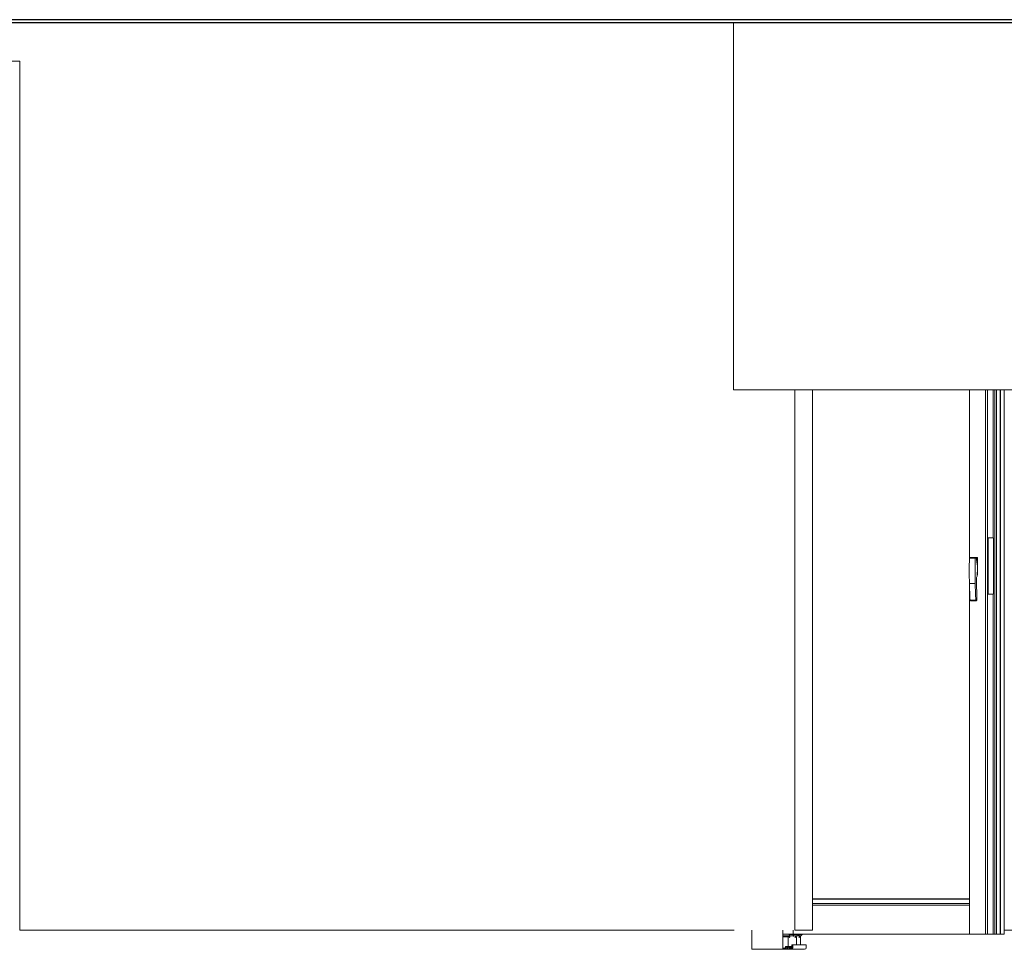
# Model space of a CAD drawing. Header units: inches. Extents: x 424 to 2043, y -237 to 445.
# Tile 771 of 965: x 874.67 to 877.92, y 212.03 to 215.1. Entities that reach past the tile are written whole.
import ezdxf

# ---------------------------------------------------------------- set-up
doc = ezdxf.new("R2010")
doc.units = ezdxf.units.IN
doc.header["$MEASUREMENT"] = 0
for name, color, linetype, lineweight in [('A-DOOR', 31, 'Continuous', 9), ('A-GENM', 13, 'Continuous', 9), ('A-WALL', 113, 'Continuous', 9)]:
    doc.layers.add(name, color=color, linetype=linetype, lineweight=lineweight)

# ---------------------------------------------------------------- blocks, each defined once
blk = doc.blocks.new('Generic Models 1 - Generic Models 1-135348-Section 1')
at = {"layer": 'A-GENM', "lineweight": 25}
blk.add_line((-87.4168, 0), (-119.6678, 0), dxfattribs=at)
blk = doc.blocks.new('Generic Models 7 - Generic Models 7-166682-Section 1')
at = {"layer": 'A-GENM', "lineweight": 25}
for p, q in [((-82.4615, 0), (-119.6678, 0)), ((-82.4615, -0.01), (-119.6678, -0.01))]:
    blk.add_line(p, q, dxfattribs=at)
blk = doc.blocks.new('5-panel_Bi-fold_external_door_10806 - Type 1-V80-Section 1')
at = {"layer": 'A-DOOR'}
for p, q in [((-99.0843, -1.2192), (-99.0843, -1.7736)), ((-99.0311, -1.2192), (-99.0311, -3.013)), ((-99.0253, -1.2192), (-99.0253, -3.013)), ((-99.006, -1.2192), (-99.006, -1.7075)), ((-99.0011, -3.013), (-99.0011, -1.2192)), ((-98.9954, -1.2192), (-98.9954, -3.013)), ((-98.983, -1.2192), (-98.983, -3.013)), ((-98.9821, -3.013), (-98.9821, -1.2192)), ((-98.9697, -1.2192), (-98.9697, -3.013)), ((-99.0253, -1.7075), (-99.0241, -1.7075)), ((-99.0241, -1.7075), (-99.0225, -1.7075)), ((-99.0241, -1.7075), (-99.0241, -1.8925)), ((-99.0225, -1.7075), (-99.005, -1.7075)), ((-99.0225, -1.8925), (-99.0225, -1.7075)), ((-99.005, -1.8925), (-99.005, -1.7075)), ((-99.0845, -1.7747), (-99.0656, -1.7747)), ((-99.0633, -1.7716), (-99.0823, -1.7716)), ((-99.0617, -1.7716), (-99.0749, -1.7716)), ((-99.0624, -1.7716), (-99.0633, -1.7716)), ((-99.0584, -1.8001), (-99.0624, -1.7716)), ((-99.0617, -1.7766), (-99.0617, -1.7716)), ((-99.0617, -1.7716), (-99.0581, -1.7716)), ((-99.0581, -1.7716), (-99.0581, -1.8286)), ((-99.0589, -1.831), (-99.0584, -1.8077)), ((-99.0584, -1.8077), (-99.0584, -1.8001)), ((-99.0604, -1.9127), (-99.0616, -1.8408)), ((-99.0845, -1.8576), (-99.0656, -1.8576)), ((-99.0843, -1.8644), (-99.0843, -3.013)), ((-99.0824, -1.9129), (-99.0635, -1.9129)), ((-99.0794, -1.9131), (-99.0795, -1.9134)), ((-99.0241, -1.8925), (-99.0253, -1.8925)), ((-99.0225, -1.8925), (-99.0241, -1.8925)), ((-99.005, -1.8925), (-99.0225, -1.8925)), ((-99.006, -1.8925), (-99.006, -3.013)), ((-99.0809, -1.9144), (-99.062, -1.9144)), ((-99.0843, -2.8969), (-99.6013, -2.8969)), ((-99.0843, -2.8982), (-99.6013, -2.8982)), ((-99.0843, -2.9121), (-99.6013, -2.9121)), ((-99.0843, -2.9171), (-99.6013, -2.9171)), ((-99.8013, -3), (-99.8013, -3.063)), ((-99.6997, -3), (-99.6997, -3.063)), ((-99.6993, -3), (-99.6993, -3.063)), ((-99.6655, -3.013), (-99.6993, -3.013)), ((-99.6777, -3.014), (-99.6777, -3.019)), ((-99.6657, -3.014), (-99.6777, -3.014)), ((-99.6657, -3.019), (-99.6657, -3.014)), ((-99.6657, -3.014), (-99.6657, -3.014)), ((-99.6655, -3.013), (-99.6655, -3)), ((-99.6647, -3.013), (-99.6647, -3)), ((-99.0843, -3.013), (-99.6647, -3.013)), ((-99.6645, -3.014), (-99.6645, -3.019)), ((-99.6525, -3.014), (-99.6645, -3.014)), ((-99.6525, -3.019), (-99.6525, -3.014)), ((-99.6525, -3.014), (-99.6525, -3.014)), ((-99.635, -3.014), (-99.649, -3.014)), ((-99.0311, -3.013), (-99.0843, -3.013)), ((-99.0253, -3.013), (-99.0311, -3.013)), ((-99.006, -3.013), (-99.0253, -3.013)), ((-99.0011, -3.013), (-99.006, -3.013)), ((-98.9954, -3.013), (-99.0011, -3.013)), ((-98.983, -3.013), (-98.9954, -3.013)), ((-98.9697, -3.013), (-98.9821, -3.013)), ((-99.6973, -3.019), (-99.6997, -3.019)), ((-99.6993, -3.0577), (-99.6993, -3.0215)), ((-99.6993, -3.0215), (-99.6973, -3.0215)), ((-99.6805, -3.0215), (-99.6993, -3.0215)), ((-99.6749, -3.019), (-99.6973, -3.019)), ((-99.6973, -3.0215), (-99.6754, -3.0215)), ((-99.6813, -3.024), (-99.6813, -3.0539)), ((-99.676, -3.019), (-99.6773, -3.019)), ((-99.6598, -3.019), (-99.6763, -3.019)), ((-99.6657, -3.019), (-99.676, -3.019)), ((-99.6245, -3.0479), (-99.6678, -3.0479)), ((-99.6617, -3.019), (-99.6657, -3.019)), ((-99.6628, -3.019), (-99.6641, -3.019)), ((-99.6466, -3.019), (-99.6631, -3.019)), ((-99.6525, -3.019), (-99.6628, -3.019)), ((-99.6592, -3.019), (-99.6598, -3.019)), ((-99.6542, -3.0486), (-99.6542, -3.024)), ((-99.6459, -3.019), (-99.6466, -3.019)), ((-99.6409, -3.0485), (-99.6409, -3.024)), ((-99.6997, -3.063), (-99.8013, -3.063)), ((-99.6993, -3.063), (-99.6997, -3.063)), ((-99.6997, -3.063), (-99.6708, -3.063)), ((-99.6898, -3.0597), (-99.6973, -3.0597)), ((-99.691, -3.0573), (-99.6898, -3.058)), ((-99.6895, -3.0573), (-99.691, -3.0573)), ((-99.6898, -3.058), (-99.6898, -3.0597)), ((-99.6798, -3.0537), (-99.6883, -3.0537)), ((-99.6856, -3.0573), (-99.687, -3.0573)), ((-99.6868, -3.058), (-99.6856, -3.0573)), ((-99.6868, -3.0597), (-99.6868, -3.058)), ((-99.6813, -3.058), (-99.6868, -3.058)), ((-99.6813, -3.0597), (-99.6868, -3.0597)), ((-99.681, -3.0573), (-99.6856, -3.0573)), ((-99.6825, -3.0573), (-99.6813, -3.058)), ((-99.681, -3.0573), (-99.6825, -3.0573)), ((-99.6813, -3.058), (-99.6813, -3.0597)), ((-99.6688, -3.0537), (-99.6798, -3.0537)), ((-99.6771, -3.0573), (-99.6785, -3.0573)), ((-99.6771, -3.0573), (-99.6785, -3.0573)), ((-99.6783, -3.058), (-99.6771, -3.0573)), ((-99.6783, -3.0597), (-99.6783, -3.058)), ((-99.6658, -3.058), (-99.6783, -3.058)), ((-99.6708, -3.0597), (-99.6783, -3.0597)), ((-99.6688, -3.0573), (-99.6771, -3.0573)), ((-99.6661, -3.0597), (-99.6708, -3.0597)), ((-99.6708, -3.063), (-99.6275, -3.063)), ((-99.6688, -3.0517), (-99.6688, -3.0577)), ((-99.6658, -3.058), (-99.6658, -3.0499)), ((-99.6225, -3.0499), (-99.6225, -3.058))]:
    blk.add_line(p, q, dxfattribs=at)
at = {"layer": 'A-DOOR', "flags": 128}
for points in [[(-99.082, -1.9138), (-99.0822, -1.9135), (-99.0824, -1.9132), (-99.0824, -1.9129)], [(-99.0635, -1.9129), (-99.0634, -1.9132), (-99.0633, -1.9135), (-99.0631, -1.9138), (-99.0629, -1.9141), (-99.0626, -1.9142), (-99.0622, -1.9143), (-99.0619, -1.9144), (-99.0616, -1.9143), (-99.0613, -1.9142), (-99.061, -1.914), (-99.0607, -1.9137), (-99.0606, -1.9134), (-99.0605, -1.9131), (-99.0604, -1.9127)], [(-99.0799, -1.914), (-99.0802, -1.9142), (-99.0805, -1.9143), (-99.0808, -1.9144), (-99.0812, -1.9143), (-99.0815, -1.9142), (-99.0818, -1.9141)], [(-99.6787, -3.014), (-99.6788, -3.014), (-99.6788, -3.014), (-99.6789, -3.014), (-99.6789, -3.014), (-99.6789, -3.014), (-99.679, -3.014), (-99.679, -3.014), (-99.6791, -3.0139), (-99.6791, -3.0139), (-99.6791, -3.0139), (-99.6792, -3.0139), (-99.6792, -3.0139), (-99.6792, -3.0139), (-99.6793, -3.0138), (-99.6793, -3.0138), (-99.6793, -3.0138), (-99.6794, -3.0138), (-99.6794, -3.0138), (-99.6794, -3.0137), (-99.6795, -3.0137), (-99.6795, -3.0137), (-99.6795, -3.0136), (-99.6795, -3.0136), (-99.6796, -3.0136), (-99.6796, -3.0135), (-99.6796, -3.0135), (-99.6796, -3.0135), (-99.6796, -3.0134), (-99.6797, -3.0134), (-99.6797, -3.0134), (-99.6797, -3.0133), (-99.6797, -3.0133), (-99.6797, -3.0132), (-99.6797, -3.0132), (-99.6797, -3.0132), (-99.6797, -3.0131), (-99.6797, -3.0131), (-99.6797, -3.0131), (-99.6797, -3.013)], [(-99.6765, -3.014), (-99.6767, -3.014), (-99.6769, -3.014), (-99.6771, -3.014), (-99.6773, -3.014), (-99.6774, -3.014), (-99.6776, -3.014), (-99.6777, -3.014), (-99.6779, -3.014), (-99.678, -3.014), (-99.6781, -3.014), (-99.6782, -3.014), (-99.6783, -3.014), (-99.6784, -3.014), (-99.6785, -3.014), (-99.6786, -3.014), (-99.6786, -3.014), (-99.6787, -3.014), (-99.6787, -3.014), (-99.6787, -3.014), (-99.6787, -3.014)], [(-99.6787, -3.014), (-99.6787, -3.014), (-99.6787, -3.014), (-99.6787, -3.014), (-99.6787, -3.014), (-99.6786, -3.014), (-99.6785, -3.014), (-99.6785, -3.014), (-99.6784, -3.014), (-99.6783, -3.014), (-99.6782, -3.014), (-99.6781, -3.014), (-99.678, -3.014), (-99.6778, -3.014), (-99.6777, -3.014), (-99.6775, -3.014), (-99.6774, -3.014), (-99.6772, -3.014), (-99.677, -3.014), (-99.6768, -3.014), (-99.6766, -3.014), (-99.6764, -3.014), (-99.6762, -3.014), (-99.676, -3.014), (-99.6758, -3.014), (-99.6755, -3.014), (-99.6753, -3.014), (-99.675, -3.014), (-99.6748, -3.014), (-99.6745, -3.014), (-99.6743, -3.014), (-99.674, -3.014), (-99.6738, -3.014), (-99.6735, -3.014), (-99.6732, -3.014), (-99.6729, -3.014), (-99.6727, -3.014), (-99.6724, -3.014), (-99.6721, -3.014), (-99.6718, -3.014), (-99.6715, -3.014), (-99.6713, -3.014), (-99.671, -3.014), (-99.6707, -3.014), (-99.6704, -3.014), (-99.6702, -3.014), (-99.6699, -3.014), (-99.6696, -3.014), (-99.6694, -3.014), (-99.6691, -3.014), (-99.6688, -3.014), (-99.6686, -3.014), (-99.6683, -3.014), (-99.6681, -3.014), (-99.6679, -3.014), (-99.6676, -3.014), (-99.6674, -3.014), (-99.6672, -3.014), (-99.667, -3.014), (-99.6668, -3.014), (-99.6666, -3.014), (-99.6664, -3.014), (-99.6662, -3.014), (-99.6661, -3.014), (-99.6659, -3.014), (-99.6658, -3.014), (-99.6656, -3.014), (-99.6655, -3.014), (-99.6654, -3.014), (-99.6653, -3.014), (-99.6652, -3.014), (-99.6651, -3.014), (-99.665, -3.014), (-99.6649, -3.014), (-99.6649, -3.014), (-99.6648, -3.014), (-99.6648, -3.014), (-99.6648, -3.014), (-99.6648, -3.014)], [(-99.6647, -3.014), (-99.6648, -3.014), (-99.6648, -3.014), (-99.6648, -3.014), (-99.6648, -3.014), (-99.6649, -3.014), (-99.6649, -3.014), (-99.665, -3.014), (-99.6651, -3.014), (-99.6652, -3.014), (-99.6653, -3.014), (-99.6654, -3.014), (-99.6655, -3.014), (-99.6657, -3.014), (-99.6658, -3.014), (-99.666, -3.014), (-99.6661, -3.014), (-99.6663, -3.014), (-99.6665, -3.014), (-99.6667, -3.014), (-99.6669, -3.014)], [(-99.6658, -3.0139), (-99.6659, -3.0139), (-99.6659, -3.0139), (-99.6659, -3.0139), (-99.666, -3.0139), (-99.666, -3.0139), (-99.666, -3.0138), (-99.6661, -3.0138), (-99.6661, -3.0138), (-99.6661, -3.0138), (-99.6662, -3.0138), (-99.6662, -3.0137), (-99.6662, -3.0137), (-99.6662, -3.0137), (-99.6663, -3.0136), (-99.6663, -3.0136), (-99.6663, -3.0136), (-99.6663, -3.0135), (-99.6664, -3.0135), (-99.6664, -3.0135), (-99.6664, -3.0134), (-99.6664, -3.0134), (-99.6664, -3.0134), (-99.6664, -3.0133), (-99.6665, -3.0133), (-99.6665, -3.0132), (-99.6665, -3.0132), (-99.6665, -3.0132), (-99.6665, -3.0131), (-99.6665, -3.0131), (-99.6665, -3.0131)], [(-99.6655, -3.014), (-99.6655, -3.014), (-99.6656, -3.014), (-99.6656, -3.014), (-99.6657, -3.014), (-99.6657, -3.014)], [(-99.6633, -3.014), (-99.6635, -3.014), (-99.6637, -3.014), (-99.6638, -3.014), (-99.664, -3.014), (-99.6642, -3.014), (-99.6643, -3.014), (-99.6645, -3.014), (-99.6646, -3.014), (-99.6648, -3.014), (-99.6649, -3.014), (-99.665, -3.014), (-99.6651, -3.014), (-99.6652, -3.014), (-99.6653, -3.014), (-99.6653, -3.014), (-99.6654, -3.014), (-99.6654, -3.014), (-99.6655, -3.014), (-99.6655, -3.014), (-99.6655, -3.014)], [(-99.6655, -3.014), (-99.6655, -3.014), (-99.6655, -3.014), (-99.6654, -3.014), (-99.6654, -3.014), (-99.6654, -3.014), (-99.6653, -3.014), (-99.6652, -3.014), (-99.6651, -3.014), (-99.665, -3.014), (-99.6649, -3.014), (-99.6648, -3.014), (-99.6647, -3.014), (-99.6646, -3.014), (-99.6644, -3.014), (-99.6643, -3.014), (-99.6641, -3.014), (-99.6639, -3.014), (-99.6638, -3.014), (-99.6636, -3.014), (-99.6634, -3.014), (-99.6632, -3.014), (-99.663, -3.014), (-99.6627, -3.014), (-99.6625, -3.014), (-99.6623, -3.014), (-99.662, -3.014), (-99.6618, -3.014), (-99.6615, -3.014), (-99.6613, -3.014), (-99.661, -3.014), (-99.6608, -3.014), (-99.6605, -3.014), (-99.6602, -3.014), (-99.66, -3.014), (-99.6597, -3.014), (-99.6594, -3.014), (-99.6591, -3.014), (-99.6589, -3.014), (-99.6586, -3.014), (-99.6583, -3.014), (-99.658, -3.014), (-99.6577, -3.014), (-99.6575, -3.014), (-99.6572, -3.014), (-99.6569, -3.014), (-99.6566, -3.014), (-99.6564, -3.014), (-99.6561, -3.014), (-99.6558, -3.014), (-99.6556, -3.014), (-99.6553, -3.014), (-99.6551, -3.014), (-99.6548, -3.014), (-99.6546, -3.014), (-99.6544, -3.014), (-99.6542, -3.014), (-99.6539, -3.014), (-99.6537, -3.014), (-99.6535, -3.014), (-99.6533, -3.014), (-99.6532, -3.014), (-99.653, -3.014), (-99.6528, -3.014), (-99.6526, -3.014), (-99.6525, -3.014), (-99.6524, -3.014), (-99.6522, -3.014), (-99.6521, -3.014), (-99.652, -3.014), (-99.6519, -3.014), (-99.6518, -3.014), (-99.6517, -3.014), (-99.6517, -3.014), (-99.6516, -3.014), (-99.6516, -3.014), (-99.6515, -3.014), (-99.6515, -3.014), (-99.6515, -3.014)], [(-99.6637, -3.013), (-99.6638, -3.0131), (-99.6638, -3.0131), (-99.6638, -3.0132), (-99.6638, -3.0132), (-99.6638, -3.0132), (-99.6638, -3.0133), (-99.6638, -3.0133), (-99.6638, -3.0134), (-99.6638, -3.0134), (-99.6638, -3.0134), (-99.6639, -3.0135), (-99.6639, -3.0135), (-99.6639, -3.0135), (-99.6639, -3.0136), (-99.6639, -3.0136), (-99.664, -3.0136), (-99.664, -3.0137), (-99.664, -3.0137), (-99.6641, -3.0137), (-99.6641, -3.0137), (-99.6641, -3.0138), (-99.6641, -3.0138), (-99.6642, -3.0138), (-99.6642, -3.0138), (-99.6642, -3.0139), (-99.6643, -3.0139), (-99.6643, -3.0139), (-99.6643, -3.0139), (-99.6644, -3.0139), (-99.6644, -3.0139), (-99.6645, -3.014), (-99.6645, -3.014), (-99.6645, -3.014), (-99.6646, -3.014), (-99.6646, -3.014), (-99.6647, -3.014), (-99.6647, -3.014), (-99.6647, -3.014), (-99.6647, -3.014)], [(-99.6515, -3.014), (-99.6515, -3.014), (-99.6515, -3.014), (-99.6515, -3.014), (-99.6516, -3.014), (-99.6516, -3.014), (-99.6517, -3.014), (-99.6518, -3.014), (-99.6519, -3.014), (-99.6519, -3.014), (-99.6521, -3.014), (-99.6522, -3.014), (-99.6523, -3.014), (-99.6524, -3.014), (-99.6526, -3.014), (-99.6527, -3.014), (-99.6529, -3.014), (-99.6531, -3.014), (-99.6532, -3.014), (-99.6534, -3.014), (-99.6536, -3.014)], [(-99.6505, -3.013), (-99.6505, -3.0131), (-99.6505, -3.0131), (-99.6505, -3.0132), (-99.6505, -3.0132), (-99.6505, -3.0132), (-99.6505, -3.0133), (-99.6505, -3.0133), (-99.6506, -3.0134), (-99.6506, -3.0134), (-99.6506, -3.0134), (-99.6506, -3.0135), (-99.6506, -3.0135), (-99.6507, -3.0135), (-99.6507, -3.0136), (-99.6507, -3.0136), (-99.6507, -3.0136), (-99.6507, -3.0137), (-99.6508, -3.0137), (-99.6508, -3.0137), (-99.6508, -3.0137), (-99.6509, -3.0138), (-99.6509, -3.0138), (-99.6509, -3.0138), (-99.651, -3.0138), (-99.651, -3.0139), (-99.651, -3.0139), (-99.6511, -3.0139), (-99.6511, -3.0139), (-99.6511, -3.0139), (-99.6512, -3.0139), (-99.6512, -3.014), (-99.6512, -3.014), (-99.6513, -3.014), (-99.6513, -3.014), (-99.6514, -3.014), (-99.6514, -3.014), (-99.6514, -3.014), (-99.6515, -3.014), (-99.6515, -3.014)], [(-99.649, -3.014), (-99.649, -3.014), (-99.6491, -3.014), (-99.6491, -3.014), (-99.6492, -3.014), (-99.6492, -3.014), (-99.6492, -3.014), (-99.6493, -3.014), (-99.6493, -3.0139), (-99.6494, -3.0139), (-99.6494, -3.0139), (-99.6494, -3.0139), (-99.6495, -3.0139), (-99.6495, -3.0139), (-99.6495, -3.0138), (-99.6496, -3.0138), (-99.6496, -3.0138), (-99.6496, -3.0138), (-99.6497, -3.0138), (-99.6497, -3.0137), (-99.6497, -3.0137), (-99.6498, -3.0137), (-99.6498, -3.0136), (-99.6498, -3.0136), (-99.6498, -3.0136), (-99.6498, -3.0135), (-99.6499, -3.0135), (-99.6499, -3.0135), (-99.6499, -3.0134), (-99.6499, -3.0134), (-99.6499, -3.0134), (-99.65, -3.0133), (-99.65, -3.0133), (-99.65, -3.0132), (-99.65, -3.0132), (-99.65, -3.0132), (-99.65, -3.0131), (-99.65, -3.0131), (-99.65, -3.0131)], [(-99.642, -3.0185), (-99.6423, -3.0185), (-99.6426, -3.0185), (-99.6429, -3.0184), (-99.6432, -3.0184), (-99.6435, -3.0183), (-99.6438, -3.0183), (-99.6441, -3.0182), (-99.6444, -3.0181), (-99.6447, -3.018), (-99.645, -3.0179), (-99.6453, -3.0178), (-99.6456, -3.0176), (-99.6458, -3.0175), (-99.6461, -3.0173), (-99.6464, -3.0172), (-99.6466, -3.017), (-99.6468, -3.0168), (-99.6471, -3.0166), (-99.6473, -3.0164), (-99.6475, -3.0162), (-99.6477, -3.0159), (-99.6479, -3.0157), (-99.6481, -3.0155), (-99.6483, -3.0152), (-99.6485, -3.015), (-99.6486, -3.0147), (-99.6488, -3.0144), (-99.6489, -3.0142), (-99.649, -3.014)], [(-99.6472, -3.014), (-99.6474, -3.014), (-99.6475, -3.014), (-99.6477, -3.014), (-99.6479, -3.014), (-99.648, -3.014), (-99.6481, -3.014), (-99.6483, -3.014), (-99.6484, -3.014), (-99.6485, -3.014), (-99.6486, -3.014), (-99.6487, -3.014), (-99.6488, -3.014), (-99.6488, -3.014), (-99.6489, -3.014), (-99.6489, -3.014), (-99.649, -3.014), (-99.649, -3.014), (-99.649, -3.014)], [(-99.649, -3.014), (-99.649, -3.014), (-99.649, -3.014), (-99.649, -3.014), (-99.6489, -3.014), (-99.6489, -3.014), (-99.6488, -3.014), (-99.6487, -3.014), (-99.6487, -3.014), (-99.6486, -3.014), (-99.6485, -3.014), (-99.6483, -3.014), (-99.6482, -3.014), (-99.6481, -3.014), (-99.6479, -3.014), (-99.6478, -3.014), (-99.6476, -3.014), (-99.6475, -3.014), (-99.6473, -3.014), (-99.6471, -3.014), (-99.6469, -3.014), (-99.6467, -3.014), (-99.6465, -3.014), (-99.6462, -3.014), (-99.646, -3.014), (-99.6458, -3.014), (-99.6456, -3.014), (-99.6453, -3.014), (-99.6451, -3.014), (-99.6448, -3.014), (-99.6445, -3.014), (-99.6443, -3.014), (-99.644, -3.014), (-99.6437, -3.014), (-99.6435, -3.014), (-99.6432, -3.014), (-99.6429, -3.014), (-99.6426, -3.014), (-99.6424, -3.014), (-99.6421, -3.014), (-99.6418, -3.014), (-99.6415, -3.014), (-99.6412, -3.014), (-99.641, -3.014), (-99.6407, -3.014), (-99.6404, -3.014), (-99.6401, -3.014), (-99.6399, -3.014), (-99.6396, -3.014), (-99.6394, -3.014), (-99.6391, -3.014), (-99.6388, -3.014), (-99.6386, -3.014), (-99.6384, -3.014), (-99.6381, -3.014), (-99.6379, -3.014), (-99.6377, -3.014), (-99.6374, -3.014), (-99.6372, -3.014), (-99.637, -3.014), (-99.6368, -3.014), (-99.6367, -3.014), (-99.6365, -3.014), (-99.6363, -3.014), (-99.6362, -3.014), (-99.636, -3.014), (-99.6359, -3.014), (-99.6357, -3.014), (-99.6356, -3.014), (-99.6355, -3.014), (-99.6354, -3.014), (-99.6353, -3.014), (-99.6352, -3.014), (-99.6352, -3.014), (-99.6351, -3.014), (-99.6351, -3.014), (-99.635, -3.014), (-99.635, -3.014), (-99.635, -3.014)], [(-99.635, -3.014), (-99.6351, -3.0143), (-99.6353, -3.0145), (-99.6354, -3.0148), (-99.6356, -3.0151), (-99.6358, -3.0153), (-99.636, -3.0156), (-99.6362, -3.0158), (-99.6364, -3.016), (-99.6366, -3.0163), (-99.6368, -3.0165), (-99.637, -3.0167), (-99.6373, -3.0169), (-99.6375, -3.0171), (-99.6378, -3.0172), (-99.638, -3.0174), (-99.6383, -3.0175), (-99.6386, -3.0177), (-99.6389, -3.0178), (-99.6391, -3.0179), (-99.6394, -3.0181), (-99.6397, -3.0182), (-99.64, -3.0182), (-99.6403, -3.0183), (-99.6406, -3.0184), (-99.6409, -3.0184), (-99.6412, -3.0185), (-99.6415, -3.0185), (-99.6418, -3.0185), (-99.642, -3.0185)], [(-99.635, -3.014), (-99.635, -3.014), (-99.635, -3.014), (-99.6351, -3.014), (-99.6351, -3.014), (-99.6351, -3.014), (-99.6352, -3.014), (-99.6353, -3.014), (-99.6354, -3.014), (-99.6355, -3.014), (-99.6356, -3.014), (-99.6357, -3.014), (-99.6358, -3.014), (-99.6359, -3.014), (-99.6361, -3.014), (-99.6362, -3.014), (-99.6364, -3.014), (-99.6366, -3.014), (-99.6367, -3.014)], [(-99.634, -3.013), (-99.634, -3.0131), (-99.634, -3.0131), (-99.634, -3.0132), (-99.634, -3.0132), (-99.634, -3.0132), (-99.634, -3.0133), (-99.6341, -3.0133), (-99.6341, -3.0134), (-99.6341, -3.0134), (-99.6341, -3.0134), (-99.6341, -3.0135), (-99.6341, -3.0135), (-99.6342, -3.0135), (-99.6342, -3.0136), (-99.6342, -3.0136), (-99.6342, -3.0136), (-99.6343, -3.0137), (-99.6343, -3.0137), (-99.6343, -3.0137), (-99.6343, -3.0137), (-99.6344, -3.0138), (-99.6344, -3.0138), (-99.6344, -3.0138), (-99.6345, -3.0138), (-99.6345, -3.0139), (-99.6345, -3.0139), (-99.6346, -3.0139), (-99.6346, -3.0139), (-99.6346, -3.0139), (-99.6347, -3.0139), (-99.6347, -3.014), (-99.6348, -3.014), (-99.6348, -3.014), (-99.6348, -3.014), (-99.6349, -3.014), (-99.6349, -3.014), (-99.635, -3.014), (-99.635, -3.014), (-99.635, -3.014)]]:
    blk.add_lwpolyline(points, dxfattribs=at)
at = {"layer": 'A-DOOR'}
for centre, major_axis, ratio, start_param, end_param in [((-98.2895, -1.8162), (0, 1.1153), 0.713313, 1.533617, 1.607976), ((-99.0823, -1.7747), (0, 0.00312), 0.713313, 0, 1.570796), ((-98.2705, -1.8162), (0, 1.1153), 0.713313, 1.533617, 1.607976), ((-99.0633, -1.7747), (0, 0.00312), 0.713313, 0, 1.570796), ((-98.9472, -1.8961), (0, 0.1696), 0.713313, 1.176594, 1.238425), ((-98.5038, -1.8427), (0, 0.8141), 0.713313, 1.589178, 1.657135), ((-98.4849, -1.8427), (0, 0.8141), 0.713313, 1.589178, 1.657135), ((-99.6973, -3.0202), (0, 0.00125), 0.999961, 3.141593, 6.283185), ((-99.6678, -3.0499), (0, 0.002), 0.999961, 4.712389, 8.901179), ((-99.654, -3.0202), (0, 0.00125), 0.999961, 5.497787, 6.021386), ((-99.6245, -3.0499), (0, 0.002), 0.999961, 4.712389, 6.544985), ((-99.6973, -3.0577), (0, 0.002), 0.999961, 1.570796, 3.141593), ((-99.6883, -3.0565), (0, 0.0028), 0.999961, 4.414777, 8.151593), ((-99.6798, -3.0565), (0, 0.0028), 0.999961, 4.414777, 8.151593), ((-99.6708, -3.0577), (0, 0.002), 0.999961, 3.141593, 4.712389), ((-99.6708, -3.058), (0, 0.005), 0.999961, 3.141593, 4.712389), ((-99.6275, -3.058), (0, 0.005), 0.999961, 3.141593, 4.712389)]:
    blk.add_ellipse(centre, major_axis=major_axis, ratio=ratio, start_param=start_param, end_param=end_param, dxfattribs=at)
for points, knots in [([(-99.6805, -3.0213), (-99.6806, -3.0214), (-99.6808, -3.0217), (-99.6811, -3.0223), (-99.6813, -3.0231), (-99.6813, -3.0237), (-99.6813, -3.024)], [0.25, 0.25, 0.25, 0.25, 0.375, 0.5, 0.75, 1, 1, 1, 1]), ([(-99.6799, -3.0205), (-99.6796, -3.0202), (-99.6792, -3.0199), (-99.6786, -3.0195), (-99.678, -3.0193), (-99.6773, -3.0191), (-99.6766, -3.019), (-99.6763, -3.019)], [0, 0, 0, 0, 0.25, 0.375, 0.5, 0.75, 1, 1, 1, 1]), ([(-99.6764, -3.024), (-99.6767, -3.0237), (-99.6773, -3.0231), (-99.6781, -3.0223), (-99.6787, -3.0217), (-99.6792, -3.0211), (-99.6796, -3.0207), (-99.6799, -3.0205)], [0, 0, 0, 0, 0.25, 0.5, 0.625, 0.75, 1, 1, 1, 1]), ([(-99.6563, -3.0205), (-99.6566, -3.0207), (-99.657, -3.0211), (-99.6576, -3.0217), (-99.6582, -3.0223), (-99.6589, -3.0231), (-99.6596, -3.0237), (-99.6599, -3.024)], [0, 0, 0, 0, 0.25, 0.375, 0.5, 0.75, 1, 1, 1, 1]), ([(-99.6598, -3.019), (-99.6595, -3.019), (-99.6589, -3.0191), (-99.6581, -3.0193), (-99.6576, -3.0195), (-99.657, -3.0199), (-99.6566, -3.0202), (-99.6563, -3.0205)], [0, 0, 0, 0, 0.25, 0.5, 0.625, 0.75, 1, 1, 1, 1]), ([(-99.6556, -3.0205), (-99.6559, -3.0202), (-99.6563, -3.0199), (-99.6569, -3.0195), (-99.6575, -3.0193), (-99.6582, -3.0191), (-99.6589, -3.019), (-99.6592, -3.019)], [0, 0, 0, 0, 0.25, 0.375, 0.5, 0.75, 1, 1, 1, 1]), ([(-99.6548, -3.024), (-99.6548, -3.0237), (-99.6549, -3.0231), (-99.6551, -3.0223), (-99.6554, -3.0217), (-99.6557, -3.0211), (-99.6561, -3.0207), (-99.6563, -3.0205)], [0, 0, 0, 0, 0.25, 0.5, 0.625, 0.75, 1, 1, 1, 1]), ([(-99.6556, -3.0205), (-99.6554, -3.0207), (-99.655, -3.0211), (-99.6547, -3.0217), (-99.6544, -3.0223), (-99.6542, -3.0231), (-99.6542, -3.0237), (-99.6542, -3.024)], [0, 0, 0, 0, 0.25, 0.375, 0.5, 0.75, 1, 1, 1, 1]), ([(-99.6466, -3.019), (-99.6463, -3.019), (-99.6457, -3.0191), (-99.6449, -3.0193), (-99.6443, -3.0195), (-99.6437, -3.0199), (-99.6433, -3.0202), (-99.6431, -3.0205)], [0, 0, 0, 0, 0.25, 0.5, 0.625, 0.75, 1, 1, 1, 1]), ([(-99.6431, -3.0205), (-99.6433, -3.0207), (-99.6437, -3.0211), (-99.6443, -3.0217), (-99.6449, -3.0223), (-99.6457, -3.0231), (-99.6463, -3.0237), (-99.6466, -3.024)], [0, 0, 0, 0, 0.25, 0.375, 0.5, 0.75, 1, 1, 1, 1]), ([(-99.6424, -3.0205), (-99.6426, -3.0202), (-99.643, -3.0199), (-99.6436, -3.0195), (-99.6442, -3.0193), (-99.645, -3.0191), (-99.6456, -3.019), (-99.6459, -3.019)], [0, 0, 0, 0, 0.25, 0.375, 0.5, 0.75, 1, 1, 1, 1]), ([(-99.6416, -3.024), (-99.6416, -3.0237), (-99.6416, -3.0231), (-99.6419, -3.0223), (-99.6421, -3.0217), (-99.6425, -3.0211), (-99.6428, -3.0207), (-99.6431, -3.0205)], [0, 0, 0, 0, 0.25, 0.5, 0.625, 0.75, 1, 1, 1, 1]), ([(-99.6424, -3.0205), (-99.6421, -3.0207), (-99.6418, -3.0211), (-99.6414, -3.0217), (-99.6412, -3.0223), (-99.641, -3.0231), (-99.6409, -3.0237), (-99.6409, -3.024)], [0, 0, 0, 0, 0.25, 0.375, 0.5, 0.75, 1, 1, 1, 1])]:
    blk.add_open_spline(points, degree=3, knots=knots, dxfattribs=at)
for points in [[(-99.6766, -3.0191), (-99.6769, -3.0191), (-99.6772, -3.0192), (-99.6775, -3.0194)], [(-99.6649, -3.0194), (-99.6646, -3.0192), (-99.664, -3.0191), (-99.6634, -3.019), (-99.6631, -3.019)], [(-99.6633, -3.0191), (-99.6636, -3.0191), (-99.664, -3.0192), (-99.6642, -3.0194)], [(-99.6564, -3.0213), (-99.6561, -3.021), (-99.6559, -3.0207), (-99.6556, -3.0205)], [(-99.6432, -3.0213), (-99.6429, -3.021), (-99.6426, -3.0207), (-99.6424, -3.0205)]]:
    blk.add_open_spline(points, degree=3, dxfattribs=at)

msp = doc.modelspace()

# ---------------------------------------------------------------- linework, layer by layer
at = {"layer": 'A-WALL'}
for p, q in [((877.025, 215.0872), (877.025, 213.878)), ((869.6737, 214.9602), (874.6735, 214.9602)), ((874.6735, 214.9602), (874.6735, 212.0972)), ((882.4883, 213.878), (877.025, 213.878)), ((877.2267, 213.878), (877.2267, 212.0972)), ((877.2853, 212.0972), (877.2853, 213.878)), ((874.6735, 212.0972), (877.0268, 212.0972)), ((877.2267, 212.0972), (877.2853, 212.0972)), ((877.9168, 212.0972), (882.7393, 212.0972))]:
    msp.add_line(p, q, dxfattribs=at)

# ---------------------------------------------------------------- block references
at = {"layer": 'A-DOOR'}
msp.add_blockref('5-panel_Bi-fold_external_door_10806 - Type 1-V80-Section 1', (976.8865, 215.0972), dxfattribs=at)
at = {"layer": 'A-GENM', "lineweight": 25}
for name in ['Generic Models 1 - Generic Models 1-135348-Section 1', 'Generic Models 7 - Generic Models 7-166682-Section 1']:
    msp.add_blockref(name, (976.8865, 215.0972), dxfattribs=at)

doc.saveas('drawing.dxf')
